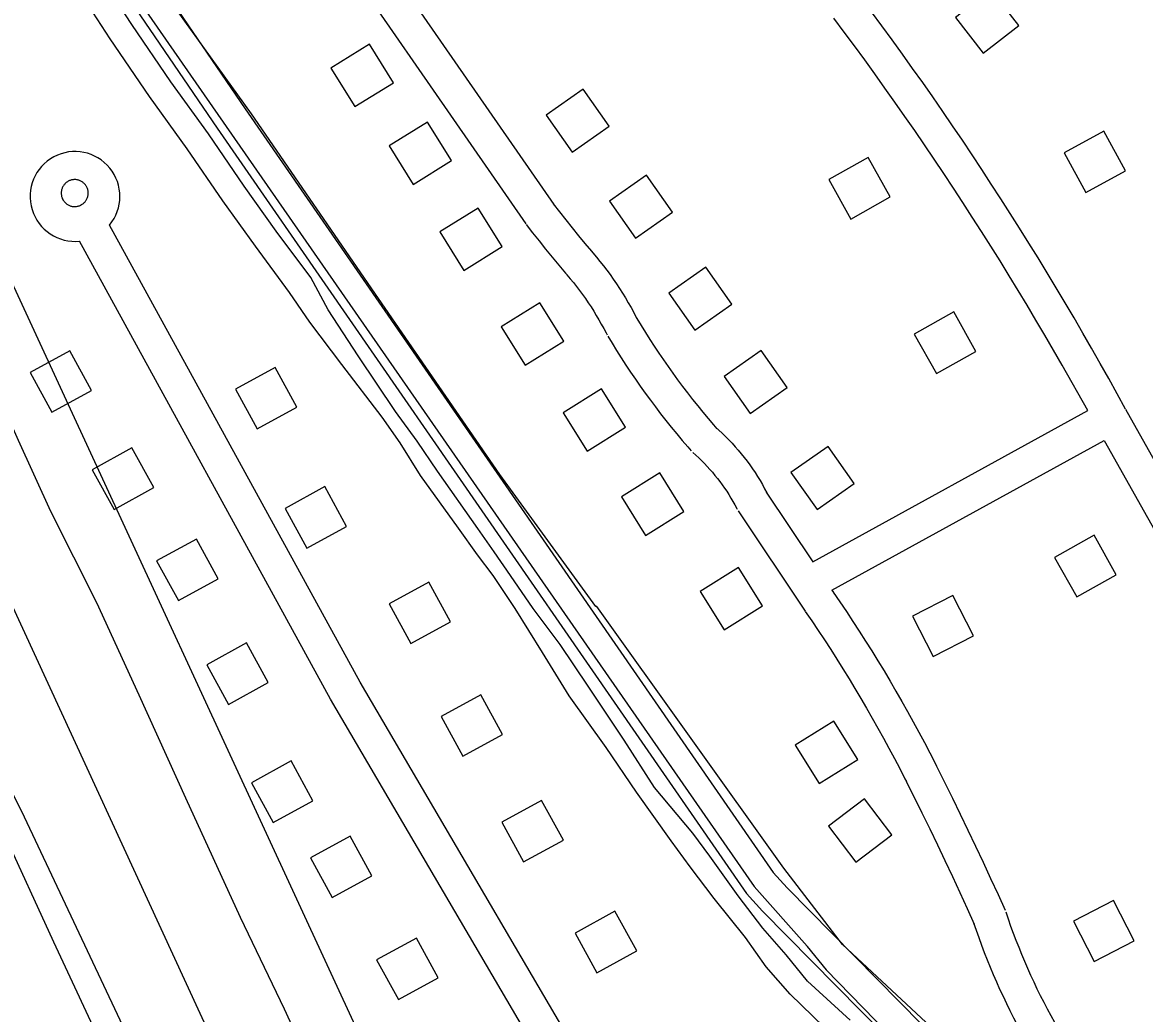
# Model space of a CAD drawing. Extents: x 3568792 to 3606828, y 529143 to 554785.
# Drawn here: x 3583744 to 3584735, y 537312 to 538187 of the extents above; entities that cross this region are included whole.
import ezdxf

# ---------------------------------------------------------------- set-up
doc = ezdxf.new("R2010")
doc.units = 0
for name, color, linetype in [('V-BLDG-OTLN', 7, 'Continuous'), ('V-LEVE-TOET', 7, 'Continuous'), ('V-ROAD-CNTR', 7, 'Continuous'), ('V-TOPO-SHOR', 7, 'Continuous'), ('V-UTIL-LINE', 7, 'Continuous')]:
    doc.layers.add(name, color=color, linetype=linetype)

msp = doc.modelspace()

# ---------------------------------------------------------------- linework, layer by layer
at = {"layer": 'V-BLDG-OTLN'}
for points in [[(3584567.92, 538191.42), (3584592.46, 538159.84), (3584624.05, 538184.37), (3584599.51, 538215.96)], [(3584071.32, 538133.86), (3584050.14, 538167.79), (3584016.21, 538146.61), (3584037.39, 538112.68)], [(3584206.31, 538105.23), (3584229.31, 538072.5), (3584262.04, 538095.5), (3584239.04, 538128.23)], [(3584122.79, 538065.18), (3584101.61, 538099.11), (3584067.67, 538077.93), (3584088.85, 538044)], [(3584664.01, 538071.95), (3584683.17, 538036.83), (3584718.28, 538055.99), (3584699.13, 538091.1)], [(3584510.38, 538032.92), (3584490.81, 538067.81), (3584455.92, 538048.24), (3584475.49, 538013.35)], [(3584262.28, 538029.19), (3584285.28, 537996.46), (3584318.01, 538019.46), (3584295.01, 538052.19)], [(3584167.46, 537989.19), (3584146.28, 538023.13), (3584112.35, 538001.95), (3584133.53, 537968.01)], [(3584314.69, 537947.84), (3584337.69, 537915.12), (3584370.41, 537938.12), (3584347.41, 537970.84)], [(3584221.83, 537905.57), (3584200.65, 537939.5), (3584166.72, 537918.32), (3584187.9, 537884.39)], [(3584585.99, 537896.44), (3584566.42, 537931.33), (3584531.53, 537911.76), (3584551.1, 537876.87)], [(3583804.64, 537861.88), (3583785.41, 537896.96), (3583750.34, 537877.73), (3583769.56, 537842.66)], [(3584363.51, 537874.36), (3584386.51, 537841.64), (3584419.23, 537864.64), (3584396.23, 537897.36)], [(3583986.04, 537847.23), (3583966.82, 537882.31), (3583931.74, 537863.08), (3583950.97, 537828.01)], [(3584276.4, 537829.48), (3584255.22, 537863.41), (3584221.28, 537842.23), (3584242.46, 537808.3)], [(3584422.63, 537789.5), (3584445.63, 537756.77), (3584478.35, 537779.77), (3584455.35, 537812.5)], [(3583859.62, 537776.12), (3583840.39, 537811.2), (3583805.32, 537791.97), (3583824.55, 537756.9)], [(3584328.07, 537755.16), (3584306.89, 537789.09), (3584272.96, 537767.91), (3584294.14, 537733.98)], [(3584029.99, 537741.92), (3584010.76, 537777), (3583975.68, 537757.77), (3583994.91, 537722.7)], [(3584709.95, 537699.16), (3584690.38, 537734.05), (3584655.49, 537714.49), (3584675.06, 537679.6)], [(3583916.51, 537695.53), (3583897.28, 537730.6), (3583862.21, 537711.38), (3583881.44, 537676.3)], [(3584397.49, 537671.62), (3584376.31, 537705.55), (3584342.38, 537684.37), (3584363.56, 537650.44)], [(3584121.95, 537657.6), (3584102.72, 537692.68), (3584067.64, 537673.45), (3584086.87, 537638.37)], [(3584529.96, 537662.6), (3584548.2, 537627), (3584583.8, 537645.24), (3584565.56, 537680.84)], [(3583960.76, 537603.87), (3583941.53, 537638.95), (3583906.46, 537619.72), (3583925.68, 537584.65)], [(3584167.78, 537558.04), (3584148.55, 537593.12), (3584113.47, 537573.89), (3584132.7, 537538.82)], [(3584481.54, 537535.92), (3584460.36, 537569.85), (3584426.43, 537548.67), (3584447.61, 537514.74)], [(3584000.27, 537499.57), (3583981.04, 537534.65), (3583945.96, 537515.42), (3583965.19, 537480.35)], [(3584221.5, 537464.81), (3584202.28, 537499.88), (3584167.2, 537480.66), (3584186.43, 537445.58)], [(3584511.87, 537469.32), (3584487.72, 537501.2), (3584455.83, 537477.05), (3584479.99, 537445.16)], [(3584052.42, 537433.2), (3584033.19, 537468.28), (3583998.11, 537449.05), (3584017.34, 537413.98)], [(3584672.11, 537393.07), (3584690.35, 537357.47), (3584725.95, 537375.71), (3584707.71, 537411.31)], [(3584286.3, 537366.83), (3584267.07, 537401.91), (3584231.99, 537382.68), (3584251.22, 537347.6)], [(3584110.89, 537343.13), (3584091.66, 537378.2), (3584056.58, 537358.98), (3584075.81, 537323.9)]]:
    msp.add_lwpolyline(points, close=True, dxfattribs=at)
at = {"layer": 'V-LEVE-TOET'}
for points in [[(3583694.87, 538424.47), (3584390.01, 537423.72), (3584436.89, 537370.96), (3584436.87, 537370.91), (3584453.76, 537350.23), (3584616.18, 537183.18), (3584620.76, 537168.82), (3584614.49, 537156.92), (3584600.61, 537139.64), (3584505.32, 537049.23), (3584504.58, 537048.87), (3584395.53, 536958.61), (3584366.73, 536990.75), (3584342.73, 536973.03)], [(3584161.83, 536679.86), (3584243.26, 536765.62), (3584287.86, 536803.26), (3584323.44, 536840.45), (3584381.49, 536895.61), (3584441.06, 536835.04), (3584465.44, 536829.06), (3584468.76, 536846.18), (3584411.37, 536914.2), (3584418.1, 536931.02), (3584664.94, 537152.93), (3584672.96, 537172.43), (3584637.5, 537214.85), (3584468.1, 537372.52), (3584416.23, 537439.99), (3584251, 537671.1), (3584250.31, 537671.12), (3584165.36, 537787.78), (3584058.24, 537943.28), (3583946.04, 538106.26), (3583862.95, 538222.01)]]:
    msp.add_lwpolyline(points, dxfattribs=at)
at = {"layer": 'V-ROAD-CNTR'}
for points in [[(3583641.16, 538548.78), (3583940.32, 538110.66), (3584406.92, 537436.17), (3584419.28, 537422.57), (3584617.59, 537221.45)], [(3583609.62, 538541.76), (3583915.6, 538093.67), (3584383.38, 537417.47), (3584397.49, 537401.94), (3584592.89, 537203.76)], [(3583874.02, 538518.46), (3584000.83, 538332.62), (3584213.01, 538026.19)], [(3583849.24, 538501.55), (3583976.11, 538315.63), (3584188.34, 538009.12)], [(3584684.96, 537844.23), (3584662.11, 537884.42), (3584654.48, 537897.68), (3584646.79, 537910.89), (3584639.03, 537924.07), (3584631.2, 537937.2), (3584623.3, 537950.3), (3584615.33, 537963.35), (3584607.29, 537976.36), (3584599.19, 537989.33), (3584591.02, 538002.25), (3584582.78, 538015.14), (3584574.48, 538027.98), (3584566.11, 538040.78), (3584557.67, 538053.53), (3584549.17, 538066.24), (3584540.6, 538078.9), (3584531.96, 538091.52), (3584523.26, 538104.1), (3584514.49, 538116.63), (3584505.66, 538129.11), (3584496.76, 538141.55), (3584487.8, 538153.94), (3584478.78, 538166.29), (3584469.69, 538178.58), (3584460.53, 538190.83)], [(3584718.25, 537845.39), (3584710.84, 537858.9), (3584703.35, 537872.41), (3584695.79, 537885.88), (3584688.15, 537899.31), (3584680.45, 537912.7), (3584672.68, 537926.05), (3584664.83, 537939.36), (3584656.92, 537952.63), (3584648.94, 537965.86), (3584640.89, 537979.05), (3584632.78, 537992.19), (3584624.59, 538005.29), (3584616.34, 538018.35), (3584608.02, 538031.36), (3584599.63, 538044.33), (3584591.17, 538057.26), (3584582.65, 538070.15), (3584574.06, 538082.99), (3584565.4, 538095.78), (3584556.67, 538108.53), (3584547.88, 538121.23), (3584539.03, 538133.89), (3584530.11, 538146.5), (3584521.12, 538159.07), (3584512.07, 538171.59), (3584502.95, 538184.06), (3584493.77, 538196.48)], [(3583795.02, 538025.59), (3583795.94, 538026.11), (3583796.49, 538026.47), (3583797.02, 538026.85), (3583797.53, 538027.25), (3583798.01, 538027.69), (3583798.47, 538028.15), (3583798.9, 538028.63), (3583799.31, 538029.14), (3583799.68, 538029.66), (3583800.03, 538030.21), (3583800.35, 538030.78), (3583800.64, 538031.36), (3583800.89, 538031.96), (3583801.11, 538032.57), (3583801.3, 538033.19), (3583801.45, 538033.82), (3583801.57, 538034.46), (3583801.66, 538035.11), (3583801.71, 538035.76), (3583801.72, 538036.4), (3583801.7, 538037.05), (3583801.64, 538037.7), (3583801.55, 538038.35), (3583801.42, 538038.98), (3583801.26, 538039.61), (3583801.06, 538040.23), (3583800.83, 538040.84), (3583800.57, 538041.43), (3583800.28, 538042.01), (3583799.95, 538042.57), (3583799.6, 538043.12), (3583799.21, 538043.64), (3583798.8, 538044.14), (3583798.36, 538044.62), (3583797.9, 538045.07), (3583797.41, 538045.5), (3583796.9, 538045.9), (3583796.37, 538046.27), (3583795.81, 538046.62), (3583795.24, 538046.93), (3583794.65, 538047.21), (3583794.06, 538047.46), (3583793.45, 538047.67), (3583792.82, 538047.86), (3583792.19, 538048), (3583791.55, 538048.12), (3583790.9, 538048.19), (3583790.26, 538048.24), (3583789.6, 538048.24), (3583788.96, 538048.21), (3583788.31, 538048.15), (3583787.67, 538048.05), (3583787.03, 538047.92), (3583786.4, 538047.75), (3583785.79, 538047.55), (3583785.19, 538047.31), (3583784.59, 538047.04), (3583784.01, 538046.74), (3583783.46, 538046.41), (3583782.91, 538046.05), (3583782.39, 538045.66), (3583781.9, 538045.24), (3583781.43, 538044.8), (3583780.98, 538044.33), (3583780.55, 538043.84), (3583780.16, 538043.32), (3583779.79, 538042.79), (3583779.45, 538042.23), (3583779.14, 538041.66), (3583778.87, 538041.07), (3583778.63, 538040.47), (3583778.42, 538039.86), (3583778.24, 538039.23), (3583778.1, 538038.59), (3583778, 538037.96), (3583777.93, 538037.31), (3583777.89, 538036.66), (3583777.89, 538036.01), (3583777.92, 538035.36), (3583778, 538034.72), (3583778.1, 538034.07), (3583778.24, 538033.44), (3583778.41, 538032.82), (3583778.62, 538032.2), (3583778.86, 538031.6), (3583779.31, 538030.64)], [(3583778.95, 538031.36), (3583779.44, 538030.44), (3583779.78, 538029.88), (3583780.15, 538029.34), (3583780.54, 538028.82), (3583780.96, 538028.33), (3583781.41, 538027.87), (3583781.89, 538027.42), (3583782.39, 538027), (3583782.9, 538026.61), (3583783.44, 538026.25), (3583784, 538025.92), (3583784.58, 538025.62), (3583785.16, 538025.35), (3583785.77, 538025.11), (3583786.39, 538024.91), (3583787.01, 538024.74), (3583787.65, 538024.61), (3583788.3, 538024.51), (3583788.94, 538024.44), (3583789.59, 538024.41), (3583790.24, 538024.42), (3583790.88, 538024.46), (3583791.53, 538024.54), (3583792.18, 538024.65), (3583792.8, 538024.79), (3583793.43, 538024.98), (3583794.05, 538025.19), (3583794.7, 538025.46), (3583795.3, 538025.74)], [(3584212.55, 538026.82), (3584218.06, 538019.68), (3584223.6, 538012.64), (3584229.19, 538005.65), (3584234.85, 537998.71), (3584240.56, 537991.82), (3584246.36, 537984.97), (3584247.58, 537983.54)], [(3584284.39, 537190.83), (3584041.99, 537604.21), (3583820.62, 538008.05)], [(3584188.8, 538008.49), (3584194.4, 538001.24), (3584200.09, 537994), (3584205.85, 537986.8), (3584211.68, 537979.66), (3584217.56, 537972.57), (3584223.49, 537965.55), (3584224.76, 537964.06)], [(3584258.51, 537175.65), (3584015.89, 537589.41), (3583794.16, 537993.9)], [(3584247.61, 537983.5), (3584250.72, 537979.84), (3584253.84, 537976.02), (3584256.9, 537972.16), (3584259.89, 537968.24), (3584262.81, 537964.27), (3584265.66, 537960.25), (3584268.45, 537956.19), (3584271.16, 537952.07), (3584273.81, 537947.91), (3584276.38, 537943.71), (3584278.88, 537939.46), (3584281.3, 537935.17), (3584283.66, 537930.84), (3584285.92, 537926.5), (3584286.91, 537924.54)], [(3584224.73, 537964.1), (3584227.67, 537960.63), (3584230.46, 537957.22), (3584233.2, 537953.75), (3584235.88, 537950.24), (3584238.5, 537946.69), (3584241.06, 537943.09), (3584243.55, 537939.45), (3584245.98, 537935.76), (3584248.35, 537932.04), (3584250.65, 537928.27), (3584252.89, 537924.47), (3584255.07, 537920.62), (3584257.18, 537916.74), (3584259.23, 537912.8), (3584260.14, 537911)], [(3584286.36, 537925.54), (3584290.15, 537919.28), (3584293.96, 537913.14), (3584297.84, 537907.03), (3584301.79, 537900.97), (3584305.8, 537894.94), (3584309.88, 537888.97), (3584314.02, 537883.03), (3584318.22, 537877.15), (3584322.49, 537871.3), (3584326.83, 537865.51), (3584331.22, 537859.76), (3584335.68, 537854.06), (3584340.19, 537848.41), (3584344.77, 537842.8), (3584349.41, 537837.25), (3584354.12, 537831.74), (3584357.21, 537828.18)], [(3584260.69, 537910), (3584264.57, 537903.61), (3584268.55, 537897.18), (3584272.61, 537890.8), (3584276.73, 537884.46), (3584280.93, 537878.17), (3584285.19, 537871.93), (3584289.51, 537865.73), (3584293.91, 537859.58), (3584298.37, 537853.47), (3584302.89, 537847.42), (3584307.48, 537841.41), (3584312.14, 537835.46), (3584316.86, 537829.55), (3584321.64, 537823.7), (3584326.49, 537817.89), (3584331.39, 537812.16), (3584334.57, 537808.5)], [(3584442.02, 537710.66), (3584684.96, 537844.23)], [(3584718.16, 537845.53), (3584998.63, 537346.79)], [(3584355.86, 537829.55), (3584358.82, 537826.91), (3584361.85, 537824.1), (3584364.81, 537821.23), (3584367.72, 537818.3), (3584370.56, 537815.31), (3584373.33, 537812.25), (3584376.05, 537809.14), (3584378.69, 537805.98), (3584381.27, 537802.76), (3584383.79, 537799.49), (3584386.23, 537796.16), (3584388.6, 537792.78), (3584390.9, 537789.36), (3584393.13, 537785.89), (3584395.29, 537782.37), (3584397.37, 537778.8), (3584399.37, 537775.2), (3584401.27, 537771.61), (3584401.71, 537770.76)], [(3584458.75, 537685.63), (3584699.3, 537817.88)], [(3584699.3, 537817.88), (3584972.48, 537332.09)], [(3584335.91, 537807.14), (3584338.64, 537804.71), (3584341.2, 537802.33), (3584343.72, 537799.9), (3584346.18, 537797.41), (3584348.58, 537794.88), (3584350.94, 537792.29), (3584353.24, 537789.66), (3584355.48, 537786.98), (3584357.67, 537784.25), (3584359.8, 537781.47), (3584361.86, 537778.66), (3584363.87, 537775.79), (3584365.82, 537772.89), (3584367.71, 537769.95), (3584369.54, 537766.97), (3584371.3, 537763.95), (3584373, 537760.89), (3584374.67, 537757.75), (3584375.01, 537757.08)], [(3584400.83, 537772.26), (3584442.02, 537710.66)], [(3584375.89, 537755.58), (3584435.15, 537666.96)], [(3584458.75, 537685.63), (3584460.09, 537683.64)], [(3584460, 537683.76), (3584465.81, 537675.26), (3584471.59, 537666.66), (3584477.31, 537658.02), (3584482.95, 537649.33), (3584488.53, 537640.6), (3584494.04, 537631.83), (3584499.48, 537623.01), (3584504.85, 537614.15), (3584510.15, 537605.25), (3584515.39, 537596.31), (3584520.55, 537587.33), (3584525.64, 537578.3), (3584530.66, 537569.24), (3584535.61, 537560.14), (3584540.49, 537551), (3584545.3, 537541.83), (3584550.03, 537532.63), (3584551.28, 537530.15)], [(3584435.23, 537666.83), (3584440.98, 537658.42), (3584446.63, 537650.02), (3584452.22, 537641.57), (3584457.73, 537633.08), (3584463.19, 537624.55), (3584468.57, 537615.97), (3584473.89, 537607.36), (3584479.14, 537598.7), (3584484.32, 537590), (3584489.43, 537581.26), (3584494.48, 537572.48), (3584499.46, 537563.66), (3584504.37, 537554.8), (3584509.2, 537545.91), (3584513.97, 537536.98), (3584518.67, 537528.01), (3584523.31, 537518.98), (3584524.54, 537516.57)], [(3584551.33, 537530.07), (3584558.34, 537516.05), (3584565.3, 537501.95), (3584572.19, 537487.82), (3584579.01, 537473.66), (3584585.76, 537459.46), (3584592.43, 537445.23), (3584599.03, 537430.96), (3584605.55, 537416.66), (3584611.78, 537402.82)], [(3584524.5, 537516.65), (3584531.48, 537502.69), (3584538.37, 537488.74), (3584545.19, 537474.75), (3584551.94, 537460.72), (3584558.62, 537446.66), (3584565.23, 537432.56), (3584571.76, 537418.43), (3584578.23, 537404.27), (3584584.43, 537390.51)], [(3584612.3, 537401.5), (3584614.48, 537395.1), (3584616.7, 537388.81), (3584619, 537382.55), (3584621.37, 537376.32), (3584623.81, 537370.11), (3584626.32, 537363.93), (3584628.91, 537357.78), (3584631.56, 537351.67), (3584634.29, 537345.58), (3584637.09, 537339.53), (3584639.96, 537333.51), (3584642.9, 537327.52), (3584645.91, 537321.57), (3584648.99, 537315.66), (3584652.14, 537309.78), (3584655.36, 537303.93), (3584658.64, 537298.13), (3584661.99, 537292.37), (3584665.41, 537286.64), (3584668.9, 537280.95), (3584672.45, 537275.31), (3584676.09, 537269.68), (3584676.84, 537268.54)], [(3584583.9, 537391.83), (3584586.14, 537385.27), (3584588.47, 537378.65), (3584590.89, 537372.06), (3584593.38, 537365.5), (3584595.95, 537358.97), (3584598.6, 537352.46), (3584601.32, 537345.99), (3584604.12, 537339.55), (3584606.99, 537333.15), (3584609.94, 537326.78), (3584612.96, 537320.44), (3584616.05, 537314.14), (3584619.22, 537307.88), (3584622.46, 537301.65), (3584625.78, 537295.46), (3584629.16, 537289.31), (3584632.62, 537283.2), (3584636.15, 537277.13), (3584639.75, 537271.11), (3584643.42, 537265.12), (3584647.16, 537259.18), (3584650.95, 537253.31), (3584651.76, 537252.08)]]:
    msp.add_lwpolyline(points, dxfattribs=at)
msp.add_arc((3583790.06, 538033.37), 39.68, 320.35385, 275.93336, dxfattribs=at)
at = {"layer": 'V-TOPO-SHOR'}
for points in [[(3584051.35, 537151.66), (3584011.09, 537237.23), (3583975.11, 537315.37), (3583936.25, 537396.49), (3583887.98, 537501.83), (3583846.82, 537592.81), (3583809.44, 537674.41), (3583768.6, 537755.08), (3583740.22, 537817.88), (3583701.43, 537903.91), (3583670.75, 537975.58), (3583630.37, 538054.28), (3583597.67, 538123.04), (3583560.71, 538200.71), (3583534.09, 538251.7), (3583507.06, 538307.11), (3583486.14, 538347.21), (3583470.09, 538384.77), (3583452.18, 538428.26), (3583441.34, 538454.45)], [(3583893.37, 537110.93), (3583858.35, 537187.08), (3583818.59, 537273.63), (3583771.23, 537374.53), (3583726.27, 537472.94), (3583678.4, 537572.86), (3583632.98, 537672.75), (3583585.14, 537774.64), (3583539.13, 537868.65), (3583495.6, 537964.09), (3583450.05, 538056.13), (3583420.62, 538115.02), (3583374.23, 538186.46), (3583361.41, 538212.2), (3583348.6, 538238.42), (3583334.29, 538262.21), (3583289.22, 538311.24)], [(3584474.92, 537305.81), (3584437.23, 537340.07), (3584418.25, 537363.54), (3584397.75, 537387.03), (3584376.05, 537415.51), (3584351.05, 537450.46), (3584335.9, 537470.86), (3584301.93, 537511.09), (3584275.19, 537553.11), (3584243.3, 537600.77), (3584218.82, 537637.43), (3584194.86, 537669.5), (3584174.74, 537698.57), (3584160.32, 537719.55), (3584145.93, 537739.96), (3584110.38, 537790.53), (3584092.42, 537817.07), (3584073.36, 537843.42), (3584040.27, 537892.45), (3584013.87, 537933.22), (3583998.31, 537961.67), (3583967.87, 538002.77), (3583939.39, 538042.51), (3583907.97, 538088.58), (3583874.63, 538134.64), (3583840.13, 538185.34), (3583809.61, 538232.43)], [(3584462.03, 537289.86), (3584421.89, 537328.59), (3584400.73, 537352.88), (3584382.34, 537378.69), (3584354.68, 537413.28), (3584333.57, 537441.09), (3584316.7, 537464.13), (3584286.05, 537507.01), (3584259.26, 537546.69), (3584226.68, 537592.35), (3584203.01, 537630.41), (3584178.95, 537669.26), (3584159.44, 537698.61), (3584145.63, 537716.89), (3584128.77, 537740.32), (3584095.42, 537786.78), (3584077.48, 537815.71), (3584061.38, 537838.34), (3584025.69, 537884.84), (3583997.68, 537922.19), (3583979.69, 537948.38), (3583949.39, 537989.3), (3583920.65, 538029.4), (3583889.26, 538075.43), (3583855.91, 538121.5), (3583821.08, 538172.69), (3583790.49, 538219.89)]]:
    msp.add_lwpolyline(points, dxfattribs=at)
at = {"layer": 'V-UTIL-LINE'}
for points in [[(3576104.46, 549614.54), (3575980.62, 549380.7), (3575975.63, 549330.04), (3575795.67, 548982.23), (3575847.04, 548939.28), (3577996.32, 547114.27), (3577969.61, 547146.54), (3578424.4, 546757.64), (3580608.21, 544894.2), (3580586.22, 544823.94), (3580566.44, 544763.82), (3580835.96, 544259.36), (3581735.41, 542392.72), (3581735.41, 542392.05), (3583243.88, 539198.56), (3583455.72, 538592.3), (3583631.01, 538180.39), (3585262.89, 534650.95)], [(3585128.28, 534649.82), (3583719.58, 537704.21), (3582542.5, 540395.46), (3580772.23, 544169.55), (3580472.69, 544757.34), (3580549.24, 544846.05), (3580609.07, 544913.13), (3580567.39, 544989.09), (3578476.09, 546727.52), (3578101.46, 547060.86), (3578033.77, 547070.02), (3577965.68, 547126.36), (3576392.6, 548421.7), (3576369.9, 548541.53), (3575884.16, 548880.27), (3575580.12, 549146.93), (3575181.36, 549483.57), (3575183.42, 549530.06)], [(3580613.68, 544136.94), (3580964.77, 543407.44), (3581516.1, 542211.05), (3581921.29, 541354.15), (3582238.88, 540665.28), (3582616.19, 539900.98), (3582941.53, 539167.71), (3583265.6, 538481.9), (3583288.67, 538443.23), (3583363.89, 538253.57), (3583745.11, 537485.18), (3584083.53, 536767.44), (3584210.79, 536519), (3584467.59, 535947.4)]]:
    msp.add_lwpolyline(points, dxfattribs=at)

doc.saveas('drawing.dxf')
